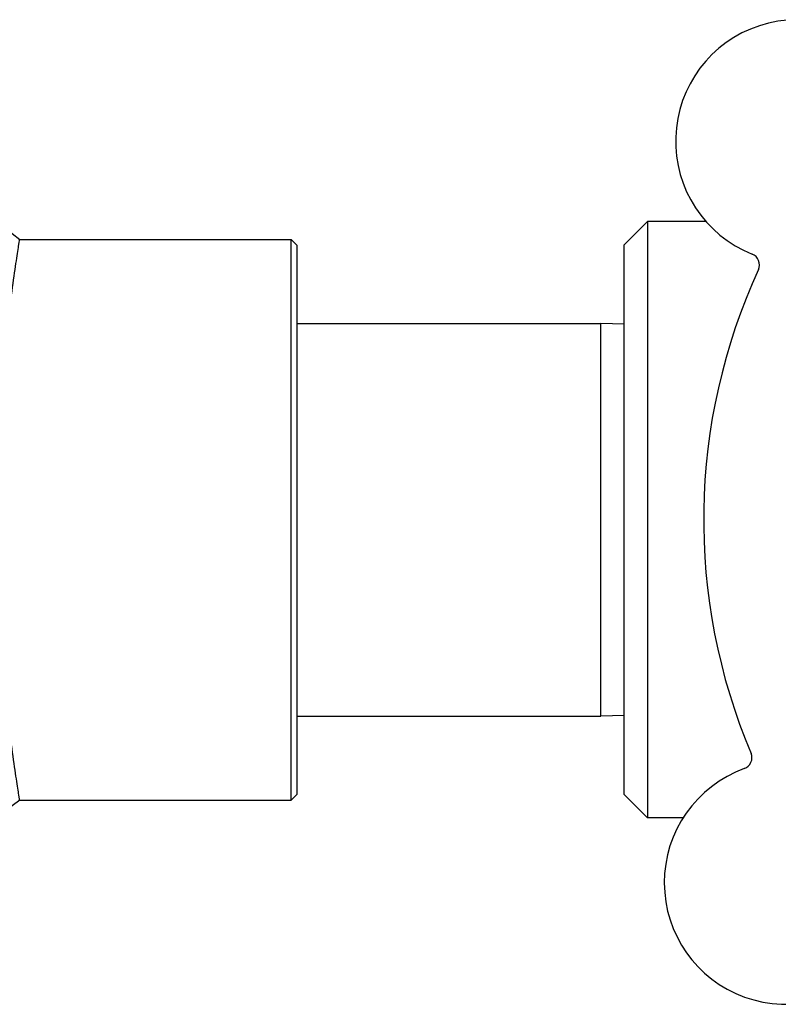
# Model space of a CAD drawing. Header units: inches. Extents: x 5 to 1128, y -85 to 748.
# Tile 621 of 656: x 615.41 to 617.44, y 562.76 to 565.4. Entities that reach past the tile are written whole.
import ezdxf

# ---------------------------------------------------------------- set-up
doc = ezdxf.new("R2010")
doc.units = ezdxf.units.IN
doc.header["$LTSCALE"] = 32
doc.header["$MEASUREMENT"] = 0
doc.layers.add('Visible (ANSI)', color=7, linetype='Continuous', lineweight=30)

msp = doc.modelspace()

# ---------------------------------------------------------------- linework, layer by layer
at = {"layer": 'Visible (ANSI)'}
for p, q in [((617.03063, 564.79478), (617.09313, 564.85728)), ((617.09313, 564.85728), (617.09313, 563.26228)), ((617.24962, 564.85728), (617.09313, 564.85728)), ((615.41438, 564.80978), (616.14001, 564.80978)), ((616.14001, 563.30978), (616.14001, 564.80978)), ((616.15563, 564.79415), (616.14001, 564.80978)), ((616.15563, 564.79415), (616.15563, 563.3254)), ((617.03063, 563.32478), (617.03063, 564.79478)), ((616.15563, 564.58478), (616.96813, 564.58478)), ((616.96813, 563.53478), (616.96813, 564.58478)), ((617.03063, 564.58314), (616.96813, 564.58478)), ((616.15563, 563.53478), (616.96813, 563.53478)), ((617.03063, 563.53642), (616.96813, 563.53478)), ((616.15563, 563.3254), (616.14001, 563.30978)), ((617.03063, 563.32478), (617.09313, 563.26228)), ((615.41438, 563.30978), (616.14001, 563.30978)), ((617.18806, 563.26228), (617.09313, 563.26228))]:
    msp.add_line(p, q, dxfattribs=at)
for centre, radius, start, end in [((617.49323, 565.07241), 0.325, 38.006, 248.24329), ((617.36118, 564.74154), 0.03125, 335.29575, 68.24329), ((618.84313, 564.05978), 1.6, 155.25836, 202.99093), ((617.34104, 563.42362), 0.03125, 290.006, 22.95354), ((617.46292, 563.08886), 0.325, 110.006, 320.24329)]:
    msp.add_arc(centre, radius, start, end, dxfattribs=at)
for points in [[(615.09313, 565.05691), (615.20022, 564.97455), (615.30729, 564.89214), (615.41438, 564.80978)], [(615.41438, 563.30978), (615.30729, 563.22742), (615.20022, 563.14501), (615.09313, 563.06265)]]:
    msp.add_open_spline(points, degree=3, dxfattribs=at)
for points, knots in [([(615.37438, 564.49961), (615.37752, 564.53236), (615.38077, 564.5627), (615.38776, 564.62336), (615.39172, 564.65457), (615.39914, 564.70961), (615.4026, 564.73345), (615.40833, 564.77174), (615.41062, 564.78624), (615.41364, 564.80526), (615.41438, 564.80978), (615.41438, 564.80978)], [6.8931085, 6.8931085, 6.8931085, 6.8931085, 7.1895044, 7.1895044, 7.5489745, 7.5489745, 7.9084446, 7.9084446, 8.2679147, 8.2679147, 8.6273848, 8.6273848, 8.6273848, 8.6273848]), ([(615.41438, 563.30978), (615.41438, 563.30978), (615.41364, 563.3143), (615.41062, 563.33332), (615.40833, 563.34782), (615.4026, 563.38611), (615.39914, 563.40995), (615.39172, 563.46499), (615.38776, 563.4962), (615.38077, 563.55686), (615.37752, 563.5872), (615.37438, 563.61995)], [2.8757949, 2.8757949, 2.8757949, 2.8757949, 3.2352651, 3.2352651, 3.5947352, 3.5947352, 3.9542053, 3.9542053, 4.3136754, 4.3136754, 4.6100713, 4.6100713, 4.6100713, 4.6100713])]:
    msp.add_open_spline(points, degree=3, knots=knots, dxfattribs=at)

doc.saveas('drawing.dxf')
